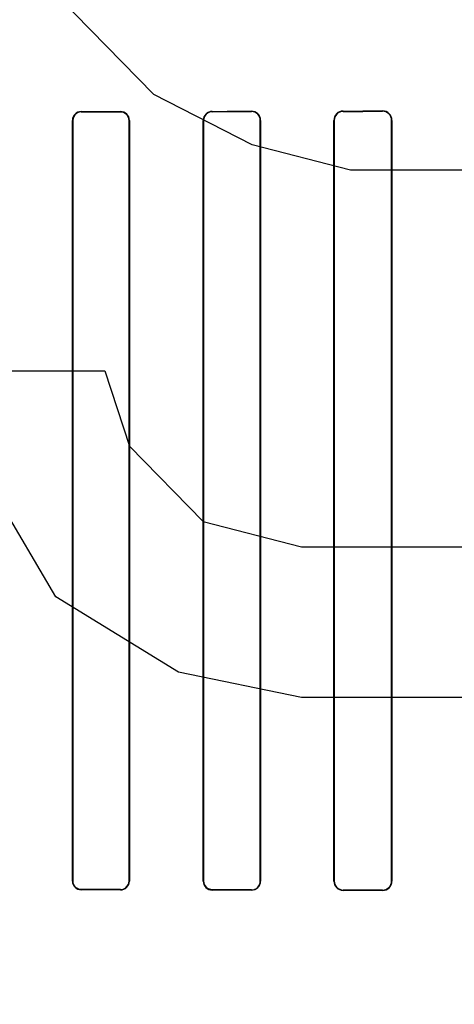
# Model space of a CAD drawing. Header units: millimetres. Extents: x 0 to 297, y 0 to 210.
# Tile 332 of 446: x 240.221 to 240.371, y 157.703 to 158.041. Entities that reach past the tile are written whole.
import ezdxf

# ---------------------------------------------------------------- set-up
doc = ezdxf.new("R2010")
doc.units = ezdxf.units.MM
doc.header["$LTSCALE"] = 16.335
doc.layers.get('0').update_dxf_attribs({"linetype": 'CONTINUOUS'})
for name, color, linetype in [('AXES_REF', 7, 'CONTINUOUS'), ('INTFCLR_1', 7, 'CONTINUOUS'), ('INTFCLR_72935', 7, 'CONTINUOUS')]:
    doc.layers.add(name, color=color, linetype=linetype)

msp = doc.modelspace()

# ---------------------------------------------------------------- linework, layer by layer
at = {"color": 7, "linetype": 'Continuous'}
for p, q in [((240.2675335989, 158.0148970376), (240.2337836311, 158.0493651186)), ((240.301283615, 157.9976629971), (240.2675335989, 158.0148970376)), ((240.3350336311, 157.9890459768), (240.301283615, 157.9976629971)), ((240.3856586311, 157.9890459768), (240.3350336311, 157.9890459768)), ((240.200033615, 157.9201098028), (240.250658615, 157.9201098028)), ((240.250658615, 157.9201098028), (240.2590961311, 157.894258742)), ((240.2590961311, 157.894258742), (240.2844086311, 157.8684076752)), ((240.2337836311, 157.8425566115), (240.208471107, 157.8856417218)), ((240.2844086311, 157.8684076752), (240.3181585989, 157.859790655)), ((240.3181585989, 157.859790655), (240.3856586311, 157.859790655)), ((240.275971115, 157.8167055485), (240.2337836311, 157.8425566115)), ((240.3181585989, 157.8080885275), (240.275971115, 157.8167055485)), ((240.3856586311, 157.8080885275), (240.3181585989, 157.8080885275))]:
    msp.add_line(p, q, dxfattribs=at)
for radius in [8.7262453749, 8.7255, 8.6696226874]:
    msp.add_circle((241.415033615, 154.4105885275), radius, dxfattribs=at)
msp.add_arc((241.415033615, 154.4105885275), 8.64, 278.2771290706, 261.7228709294, dxfattribs=at)
at = {"layer": 'AXES_REF', "color": 9, "linetype": 'Continuous'}
msp.add_circle((241.415033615, 154.4105885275), 5.3357191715, dxfattribs=at)
msp.add_arc((241.415033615, 154.4105885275), 7.9600610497, 94.4118118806, 85.5881881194, dxfattribs=at)
at = {"layer": 'INTFCLR_1', "color": 9, "linetype": 'Continuous'}
for p, q in [((240.2425319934, 158.0089834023), (240.2425319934, 158.0090865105)), ((240.2560319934, 158.0091090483), (240.2560319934, 158.0090044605)), ((240.2875319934, 158.0090604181), (240.2875319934, 158.0091691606)), ((240.3010319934, 158.0091984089), (240.3010319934, 158.0090875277)), ((240.3325319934, 158.0091588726), (240.3325319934, 158.0092758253)), ((240.3460319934, 158.0093133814), (240.3460319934, 158.009193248)), ((240.2395259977, 158.0060757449), (240.2396286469, 158.0060757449)), ((240.2589655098, 158.0060757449), (240.2590706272, 158.0060757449)), ((240.2844449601, 158.0060757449), (240.2845530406, 158.0060757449)), ((240.3040501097, 158.0060757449), (240.3041617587, 158.0060757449)), ((240.3293403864, 158.0060757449), (240.3294563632, 158.0060757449)), ((240.3491578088, 158.0060757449), (240.3492790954, 158.0060757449)), ((240.2396286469, 157.7450757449), (240.2395259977, 157.7450757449)), ((240.2590706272, 157.7450757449), (240.2589655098, 157.7450757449)), ((240.2845530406, 157.7450757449), (240.2844449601, 157.7450757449)), ((240.3041617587, 157.7450757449), (240.3040501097, 157.7450757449)), ((240.3294563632, 157.7450757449), (240.3293403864, 157.7450757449)), ((240.3492790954, 157.7450757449), (240.3491578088, 157.7450757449)), ((240.2425319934, 157.7420649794), (240.2425319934, 157.7421680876)), ((240.2560319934, 157.7421470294), (240.2560319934, 157.7420424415)), ((240.2875319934, 157.7419823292), (240.2875319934, 157.7420910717)), ((240.3010319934, 157.7420639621), (240.3010319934, 157.7419530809)), ((240.3325319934, 157.7418756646), (240.3325319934, 157.7419926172)), ((240.3460319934, 157.7419582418), (240.3460319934, 157.7418381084))]:
    msp.add_line(p, q, dxfattribs=at)
at = {"layer": 'INTFCLR_1', "color": 6, "linetype": 'Continuous'}
for p, q in [((240.2395259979, 158.0060757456), (240.2395259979, 157.7450757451)), ((240.2396286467, 158.0060757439), (240.2396286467, 157.7450757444)), ((240.2589655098, 157.7450757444), (240.2589655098, 158.0060757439)), ((240.2590706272, 157.7450757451), (240.2590706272, 158.0060757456)), ((240.2844449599, 158.0060757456), (240.2844449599, 157.7450757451)), ((240.2845530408, 158.0060757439), (240.2845530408, 157.7450757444)), ((240.3040501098, 157.7450757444), (240.3040501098, 158.0060757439)), ((240.3041617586, 157.7450757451), (240.3041617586, 158.0060757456)), ((240.3293403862, 158.0060757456), (240.3293403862, 157.7450757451)), ((240.3294563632, 158.0060757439), (240.3294563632, 157.7450757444)), ((240.349157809, 157.7450757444), (240.349157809, 158.0060757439)), ((240.3492790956, 157.7450757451), (240.3492790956, 158.0060757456))]:
    msp.add_line(p, q, dxfattribs=at)
for centre, radius, start, end in [((240.2425377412, 158.0060747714), 0.0030117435, 90.10934336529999, 179.9814671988), ((240.2560363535, 158.0060747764), 0.0030342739, 0.0183004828, 90.0823333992), ((240.2560358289, 158.0060747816), 0.0029296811, 0.0188190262, 90.07501443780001), ((240.2875391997, 158.0060749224), 0.0030942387, 90.13343651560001, 179.9847561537), ((240.3010382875, 158.006074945), 0.0031234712, 0.0146848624, 90.1154548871), ((240.3010374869, 158.0060749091), 0.003012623, 0.0158767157, 90.1044776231), ((240.3325410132, 158.0060751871), 0.0032006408, 90.1614682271, 179.9900013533), ((240.3325401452, 158.0060750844), 0.0030837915, 90.15146023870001, 179.987746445), ((240.3460410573, 158.0060753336), 0.0032380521, 0.00728993, 90.16038044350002), ((240.3460397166, 158.0060751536), 0.0031181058, 0.0108459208, 90.1419161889), ((240.2425377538, 157.7450767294), 0.003011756, 180.0187253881, 269.8904183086), ((240.2425372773, 157.7450767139), 0.0029086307, 180.0190971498, 269.895919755), ((240.2560363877, 157.7450766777), 0.0030342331, 269.9170207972, 359.9823899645), ((240.2875392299, 157.7450765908), 0.0030942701, 180.0156597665, 269.866005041), ((240.2875385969, 157.7450766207), 0.0029855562, 180.0168175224, 269.873271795), ((240.3010375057, 157.7450765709), 0.0030126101, 269.895164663, 359.9842808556), ((240.3010383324, 157.7450765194), 0.0031234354, 269.8837215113, 359.9857952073), ((240.3325410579, 157.7450763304), 0.0032006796, 180.010477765, 269.8377331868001), ((240.3325401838, 157.745076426), 0.0030838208, 180.0126634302, 269.8478235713), ((240.3460410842, 157.7450761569), 0.0032380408, 269.8391433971, 359.9927122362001), ((240.3460397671, 157.745076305), 0.0031180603, 269.8571560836, 359.9896980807)]:
    msp.add_arc(centre, radius, start, end, dxfattribs=at)
for centre, major_axis, ratio, start_param, end_param in [((240.0467819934, 158.0105757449), (0.4693968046, 0), 0.0034906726, -1.140627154, -1.1087454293), ((240.0467819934, 158.0105757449), (0.4963968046, 0), 0.0034906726, -1.165444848, -1.1356558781), ((240.0467819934, 158.0105757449), (0.4693968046, 0), 0.0034906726, -1.0322457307, -0.9983944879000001), ((240.0467819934, 158.0105757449), (0.4963968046, 0), 0.0034906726, -1.0644388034, -1.0330623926), ((240.0467819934, 158.0105757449), (0.4693968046, 0), 0.0034906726, -0.9162996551, -0.8795209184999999), ((240.0467819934, 158.0105757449), (0.4963968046, 0), 0.0034906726, -0.9573995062, -0.9237350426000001), ((240.0467819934, 157.7405757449), (0.4963968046, 0), 0.0034906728, 1.1356558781, 1.165444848), ((240.0467819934, 157.7405757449), (0.4693968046, 0), 0.0034906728, 1.1087454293, 1.140627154), ((240.0467819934, 157.7405757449), (0.4963968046, 0), 0.0034906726, 1.0330623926, 1.0644388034), ((240.0467819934, 157.7405757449), (0.4693968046, 0), 0.0034906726, 0.9983944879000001, 1.0322457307), ((240.0467819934, 157.7405757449), (0.4963968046, 0), 0.0034906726, 0.9237350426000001, 0.9573995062), ((240.0467819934, 157.7405757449), (0.4693968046, 0), 0.0034906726, 0.8795209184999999, 0.9162996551)]:
    msp.add_ellipse(centre, major_axis=major_axis, ratio=ratio, start_param=start_param, end_param=end_param, dxfattribs=at)
for points, knots in [([(240.2425319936, 158.0089834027), (240.2419503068, 158.0089825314), (240.240438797, 158.0085358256), (240.2396286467, 158.0069705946), (240.2396286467, 158.0060757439)], [0, 0, 0, 0, 0.3939535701, 1, 1, 1, 1]), ([(240.2875319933, 158.0090604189), (240.2869230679, 158.0090592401), (240.2853694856, 158.0085880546), (240.2845530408, 158.0069829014), (240.2845530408, 158.0060757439)], [0, 0, 0, 0, 0.4016443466, 1, 1, 1, 1]), ([(240.2560319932, 157.7421470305), (240.2566228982, 157.7421460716), (240.2581506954, 157.7425969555), (240.2589655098, 157.7441763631), (240.2589655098, 157.7450757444)], [0, 0, 0, 0, 0.3965046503, 1, 1, 1, 1])]:
    msp.add_open_spline(points, degree=3, knots=knots, dxfattribs=at)
at = {"layer": 'INTFCLR_72935', "color": 9, "linetype": 'Continuous'}
for p, q in [((240.2425319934, 158.0090865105), (240.2425319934, 158.0089834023)), ((240.2560319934, 158.0090044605), (240.2560319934, 158.0091090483)), ((240.2875319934, 158.0091691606), (240.2875319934, 158.0090604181)), ((240.3010319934, 158.0090875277), (240.3010319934, 158.0091984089)), ((240.3325319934, 158.0092758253), (240.3325319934, 158.0091588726)), ((240.3460319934, 158.009193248), (240.3460319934, 158.0093133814)), ((240.2396286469, 158.0060757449), (240.2395259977, 158.0060757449)), ((240.2590706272, 158.0060757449), (240.2589655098, 158.0060757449)), ((240.2845530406, 158.0060757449), (240.2844449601, 158.0060757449)), ((240.3041617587, 158.0060757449), (240.3040501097, 158.0060757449)), ((240.3294563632, 158.0060757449), (240.3293403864, 158.0060757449)), ((240.3492790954, 158.0060757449), (240.3491578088, 158.0060757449)), ((240.2395259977, 157.7450757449), (240.2396286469, 157.7450757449)), ((240.2589655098, 157.7450757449), (240.2590706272, 157.7450757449)), ((240.2844449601, 157.7450757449), (240.2845530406, 157.7450757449)), ((240.3040501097, 157.7450757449), (240.3041617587, 157.7450757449)), ((240.3293403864, 157.7450757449), (240.3294563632, 157.7450757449)), ((240.3491578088, 157.7450757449), (240.3492790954, 157.7450757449)), ((240.2425319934, 157.7421680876), (240.2425319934, 157.7420649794)), ((240.2560319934, 157.7420424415), (240.2560319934, 157.7421470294)), ((240.2875319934, 157.7420910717), (240.2875319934, 157.7419823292)), ((240.3010319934, 157.7419530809), (240.3010319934, 157.7420639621)), ((240.3325319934, 157.7419926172), (240.3325319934, 157.7418756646)), ((240.3460319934, 157.7418381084), (240.3460319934, 157.7419582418))]:
    msp.add_line(p, q, dxfattribs=at)
at = {"layer": 'INTFCLR_72935', "color": 6, "linetype": 'Continuous'}
for p, q in [((240.2395259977, 157.7450757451), (240.2395259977, 158.0060757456)), ((240.239628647, 157.7450757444), (240.239628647, 158.0060757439)), ((240.2589655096, 158.0060757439), (240.2589655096, 157.7450757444)), ((240.259070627, 158.0060757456), (240.259070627, 157.7450757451)), ((240.2844449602, 157.7450757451), (240.2844449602, 158.0060757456)), ((240.2845530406, 157.7450757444), (240.2845530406, 158.0060757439)), ((240.3040501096, 158.0060757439), (240.3040501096, 157.7450757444)), ((240.3041617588, 158.0060757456), (240.3041617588, 157.7450757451)), ((240.3293403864, 157.7450757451), (240.3293403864, 158.0060757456)), ((240.3294563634, 157.7450757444), (240.3294563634, 158.0060757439)), ((240.3491578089, 158.0060757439), (240.3491578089, 157.7450757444)), ((240.3492790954, 158.0060757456), (240.3492790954, 157.7450757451))]:
    msp.add_line(p, q, dxfattribs=at)
for centre, radius, start, end in [((240.2425377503, 158.0060747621), 0.0030117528, 90.10952034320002, 179.9812902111), ((240.2425364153, 158.0060756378), 0.0029077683, 90.087129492, 179.9979099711), ((240.2560371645, 158.0060755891), 0.0030334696, 0.0029562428, 90.0976692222), ((240.2875385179, 158.0060755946), 0.0030935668, 90.12084230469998, 179.9972034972), ((240.2875378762, 158.0060755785), 0.0029848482, 90.1129205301, 179.9968258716), ((240.3010389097, 158.0060755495), 0.0031228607, 0.003598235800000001, 90.12689523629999), ((240.3010375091, 158.006074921), 0.0030126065, 0.0156502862, 90.1049031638), ((240.3325406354, 158.0060755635), 0.0032002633, 90.15471965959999, 179.9967391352), ((240.332539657, 158.006075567), 0.0030833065, 90.1424072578, 179.9967125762), ((240.3460412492, 158.0060755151), 0.003237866, 0.004079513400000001, 90.16378799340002), ((240.346040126, 158.0060755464), 0.0031176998, 0.0036298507, 90.14945910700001), ((240.2425368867, 157.7450758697), 0.003010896, 180.0023716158, 269.9068835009), ((240.256036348, 157.7450767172), 0.0030342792, 269.9177751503, 359.9816442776), ((240.2560366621, 157.7450758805), 0.002928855, 269.9086705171, 359.9973376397), ((240.2875385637, 157.745075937), 0.0030936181, 180.003554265, 269.8783121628), ((240.3010389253, 157.7450759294), 0.0031228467, 269.8728187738, 359.9966179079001), ((240.3010381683, 157.7450759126), 0.0030119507, 269.8825345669, 359.99680104), ((240.3325406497, 157.7450759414), 0.0032002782, 180.0035150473, 269.8450241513), ((240.3325396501, 157.7450759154), 0.0030832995, 180.0031771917, 269.8577214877), ((240.3460412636, 157.7450759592), 0.0032378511, 269.8359563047, 359.9962105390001), ((240.3460401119, 157.7450759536), 0.003117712, 269.850800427, 359.9961551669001)]:
    msp.add_arc(centre, radius, start, end, dxfattribs=at)
for centre, major_axis, ratio, start_param, end_param in [((240.0467819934, 158.0105757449), (0.4693968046, 0), 0.0034906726, -1.140627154, -1.1087454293), ((240.0467819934, 158.0105757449), (0.4963968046, 0), 0.0034906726, -1.165444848, -1.1356558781), ((240.0467819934, 158.0105757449), (0.4693968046, 0), 0.0034906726, -1.0322457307, -0.9983944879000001), ((240.0467819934, 158.0105757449), (0.4963968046, 0), 0.0034906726, -1.0644388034, -1.0330623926), ((240.0467819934, 158.0105757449), (0.4693968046, 0), 0.0034906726, -0.9162996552, -0.8795209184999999), ((240.0467819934, 158.0105757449), (0.4963968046, 0), 0.0034906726, -0.9573995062, -0.9237350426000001), ((240.0467819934, 157.7405757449), (0.4963968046, 0), 0.0034906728, 1.1356558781, 1.165444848), ((240.0467819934, 157.7405757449), (0.4693968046, 0), 0.0034906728, 1.1087454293, 1.140627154), ((240.0467819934, 157.7405757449), (0.4963968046, 0), 0.0034906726, 1.0330623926, 1.0644388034), ((240.0467819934, 157.7405757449), (0.4693968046, 0), 0.0034906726, 0.9983944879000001, 1.0322457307), ((240.0467819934, 157.7405757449), (0.4963968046, 0), 0.0034906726, 0.9237350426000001, 0.9573995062), ((240.0467819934, 157.7405757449), (0.4693968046, 0), 0.0034906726, 0.8795209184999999, 0.9162996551)]:
    msp.add_ellipse(centre, major_axis=major_axis, ratio=ratio, start_param=start_param, end_param=end_param, dxfattribs=at)
for points, knots in [([(240.2560319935, 158.0090044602), (240.2566352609, 158.0090054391), (240.2581660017, 158.0085421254), (240.2589655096, 158.0069636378), (240.2589655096, 158.0060757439)], [0, 0, 0, 0, 0.4045624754, 1, 1, 1, 1]), ([(240.2425319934, 157.742168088), (240.2419399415, 157.7421689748), (240.240425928, 157.742625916), (240.239628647, 157.7441904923), (240.239628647, 157.7450757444)], [0, 0, 0, 0, 0.4007653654, 1, 1, 1, 1]), ([(240.2875319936, 157.7420910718), (240.2869114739, 157.7420922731), (240.2853552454, 157.7425752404), (240.2845530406, 157.744179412), (240.2845530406, 157.7450757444)], [0, 0, 0, 0, 0.4090843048, 1, 1, 1, 1])]:
    msp.add_open_spline(points, degree=3, knots=knots, dxfattribs=at)

doc.saveas('drawing.dxf')
